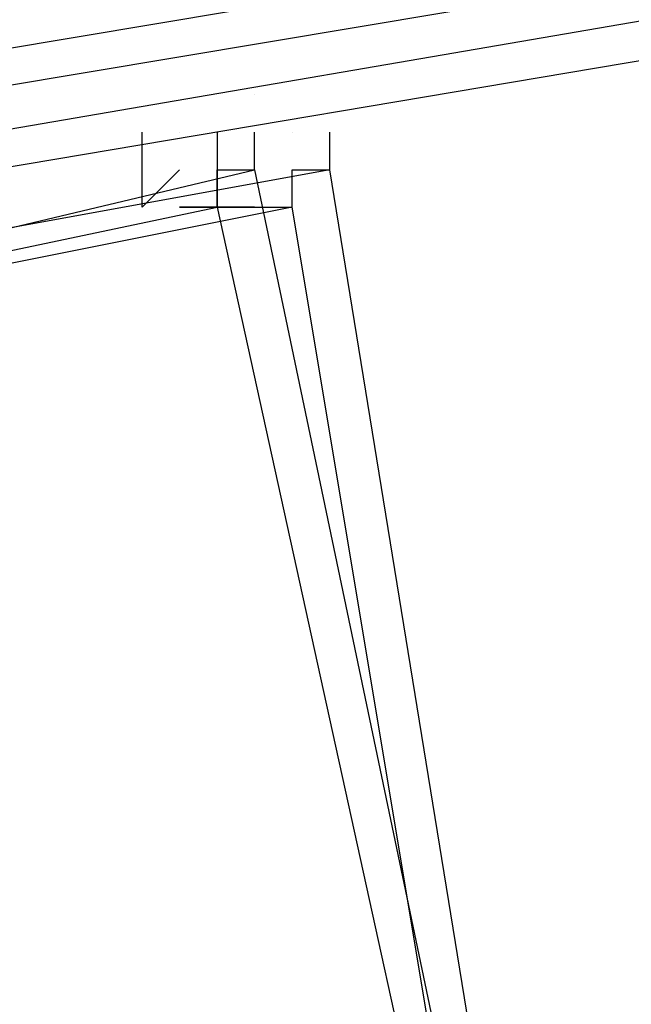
# Model space of a CAD drawing. Header units: feet. Extents: x -79 to 198, y -22 to 181.
# Tile 654 of 656: x 67.717 to 67.934, y 151.948 to 152.298. Entities that reach past the tile are written whole.
import ezdxf

# ---------------------------------------------------------------- set-up
doc = ezdxf.new("R2010")
doc.units = ezdxf.units.FT
doc.layers.add('A-LINEA', color=7, linetype='CONTINUOUS')

msp = doc.modelspace()

# ---------------------------------------------------------------- linework, layer by layer
at = {"layer": 'A-LINEA'}
for p, q in [((67.8, 152.2711), (67.8, 152.2711)), ((67.8, 152.2711), (67.8, 152.2711)), ((67.7733, 152.2578), (67.7733, 152.2578)), ((67.7733, 152.2578), (67.7733, 152.2578)), ((67.7733, 152.2578), (67.7733, 152.2578)), ((67.7733, 152.2578), (67.7733, 152.2578)), ((67.7733, 152.2311), (67.7733, 152.2311)), ((67.7733, 152.2311), (67.7733, 152.2311)), ((67.8, 152.2311), (67.8, 152.2311)), ((67.8, 152.2311), (67.8, 152.2311)), ((67.8133, 152.2311), (67.8133, 152.2311)), ((67.8133, 152.2311), (67.8133, 152.2311))]:
    msp.add_line(p, q, dxfattribs=at)
for points in [[(67.6933, 152.2844), (71.5867, 152.9378), (71.5867, 152.9244), (67.6933, 152.2711), (67.6933, 152.2844)], [(67.6933, 152.2844), (71.5867, 152.9378), (71.5867, 152.9244), (67.6933, 152.2711), (67.6933, 152.2844)], [(67.6933, 152.2578), (67.7067, 152.2578), (71.5867, 152.9244), (71.5867, 152.9111), (71.6, 152.8978), (71.5867, 152.8978), (67.7067, 152.2444), (67.6933, 152.2578)], [(67.6933, 152.2578), (67.7067, 152.2578), (71.5867, 152.9244), (71.5867, 152.9111), (71.6, 152.8978), (71.5867, 152.8978), (67.7067, 152.2444), (67.6933, 152.2578)], [(67.7733, 152.2444), (67.76, 152.2311), (67.76, 152.2311), (67.76, 152.2578), (67.76, 152.2578), (67.76, 152.2578)], [(67.7733, 152.2444), (67.76, 152.2311), (67.76, 152.2311), (67.76, 152.2578), (67.76, 152.2578), (67.76, 152.2578)], [(67.7867, 152.2311), (67.7867, 152.2311), (67.7733, 152.2311), (67.7867, 152.2311), (67.7867, 152.2311), (67.7867, 152.2311), (67.8, 152.2311), (67.8, 152.2311), (67.7867, 152.2311), (67.7867, 152.2444), (67.7867, 152.2444), (67.8, 152.2444), (67.8, 152.2444), (67.8, 152.2578), (67.8, 152.2578)], [(67.7867, 152.2311), (67.7867, 152.2311), (67.7733, 152.2311), (67.7867, 152.2311), (67.7867, 152.2311), (67.7867, 152.2311), (67.8, 152.2311), (67.8, 152.2311), (67.7867, 152.2311), (67.7867, 152.2444), (67.7867, 152.2444), (67.8, 152.2444), (67.8, 152.2444), (67.8, 152.2578), (67.8, 152.2578)], [(67.7867, 152.2578), (67.7867, 152.2578), (67.7867, 152.2578), (67.7867, 152.2578), (67.7867, 152.2311), (67.7867, 152.2311), (67.8, 152.2311), (67.8, 152.2311), (67.8, 152.2311), (67.8, 152.2311), (67.8, 152.2311), (67.8133, 152.2311), (67.8133, 152.2311), (67.8133, 152.2311), (67.8133, 152.2311), (67.8133, 152.2311), (67.8133, 152.2444), (67.8133, 152.2444), (67.8267, 152.2444), (67.8267, 152.2444), (67.8267, 152.2578), (67.8267, 152.2578)], [(67.7867, 152.2578), (67.7867, 152.2578), (67.7867, 152.2578)], [(67.7867, 152.2578), (67.7867, 152.2578), (67.7867, 152.2578), (67.7867, 152.2578), (67.7867, 152.2311), (67.7867, 152.2311), (67.8, 152.2311), (67.8, 152.2311), (67.8, 152.2311), (67.8, 152.2311), (67.8, 152.2311), (67.8133, 152.2311), (67.8133, 152.2311), (67.8133, 152.2311), (67.8133, 152.2311), (67.8133, 152.2311), (67.8133, 152.2444), (67.8133, 152.2444), (67.8267, 152.2444), (67.8267, 152.2444), (67.8267, 152.2578), (67.8267, 152.2578)], [(67.7867, 152.2578), (67.7867, 152.2578), (67.7867, 152.2578)], [(67.8, 152.2578), (67.8, 152.2578), (67.8, 152.2578)], [(67.8, 152.2578), (67.8, 152.2578), (67.8, 152.2578)], [(67.8133, 152.2578), (67.8133, 152.2578), (67.8133, 152.2578)], [(67.8133, 152.2578), (67.8133, 152.2578), (67.8133, 152.2578)], [(67.92, 151.6711), (67.6267, 151.6178), (67.52, 152.1778), (67.8, 152.2444), (67.92, 151.6711)], [(67.92, 151.6711), (67.6267, 151.6178), (67.52, 152.1778), (67.8, 152.2444), (67.92, 151.6711)], [(67.6267, 151.6178), (67.92, 151.6711), (67.8267, 152.2444), (67.5333, 152.1911), (67.6267, 151.6178)], [(67.6267, 151.6178), (67.92, 151.6711), (67.8267, 152.2444), (67.5333, 152.1911), (67.6267, 151.6178)], [(67.7867, 152.2444), (67.7867, 152.2311), (67.7867, 152.2311), (67.7867, 152.2311), (67.7867, 152.2311)], [(67.7867, 152.2444), (67.7867, 152.2311), (67.7867, 152.2311), (67.7867, 152.2311), (67.7867, 152.2311)], [(67.9067, 151.6844), (67.64, 151.6178), (67.5333, 152.1778), (67.7867, 152.2311), (67.9067, 151.6844)], [(67.9067, 151.6844), (67.64, 151.6178), (67.5333, 152.1778), (67.7867, 152.2311), (67.9067, 151.6844)], [(67.64, 151.6311), (67.9067, 151.6711), (67.8133, 152.2311), (67.5467, 152.1778), (67.64, 151.6311)], [(67.64, 151.6311), (67.9067, 151.6711), (67.8133, 152.2311), (67.5467, 152.1778), (67.64, 151.6311)], [(67.8133, 152.2311), (67.8133, 152.2311), (67.8133, 152.2311)], [(67.8133, 152.2311), (67.8133, 152.2311), (67.8133, 152.2311)]]:
    msp.add_lwpolyline(points, dxfattribs=at)

doc.saveas('drawing.dxf')
